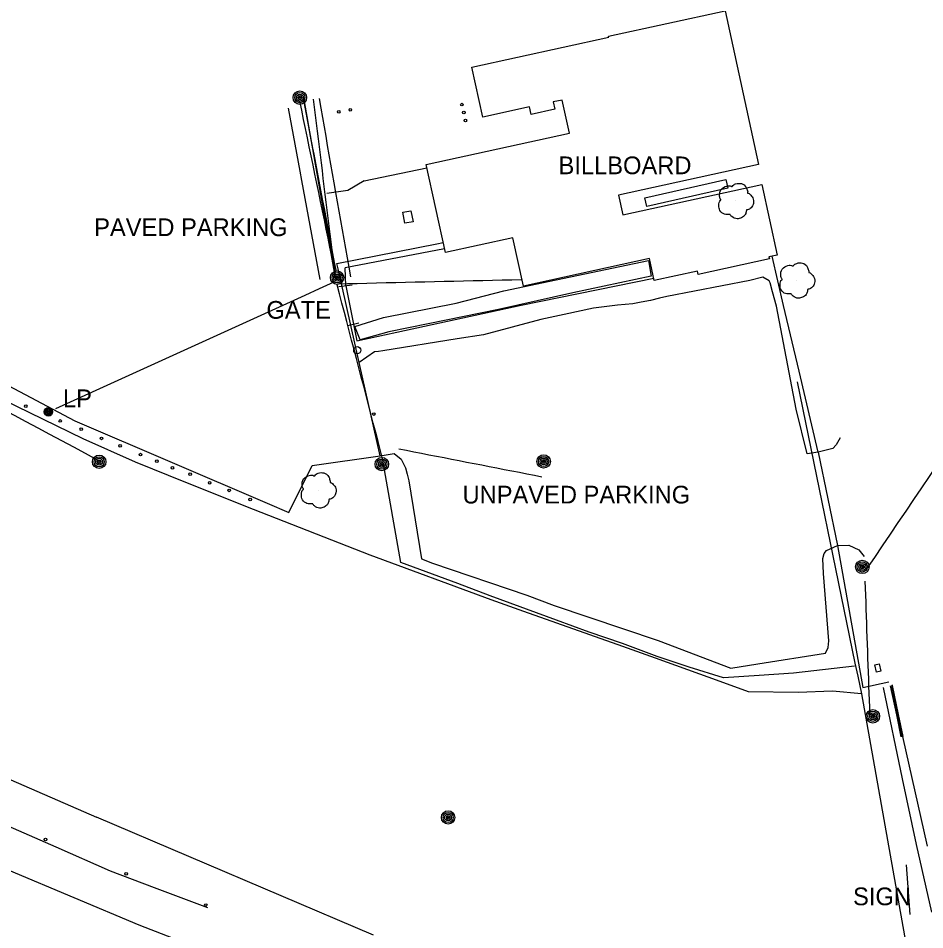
# Model space of a CAD drawing. Extents: x 368532 to 392481, y 10654822 to 10676899.
# Drawn here: x 384404.6 to 384660.6, y 10655107.9 to 10655365.1 of the extents above; entities that cross this region are included whole.
import ezdxf

# ---------------------------------------------------------------- set-up
doc = ezdxf.new("R2010")
doc.units = 0
for name, color, linetype in [('p_Catenary', 7, 'Continuous'), ('p_drainage conc drain', 7, 'Continuous'), ('p_dtm retaining wall', 7, 'Continuous'), ('p_dtm sidewalk', 7, 'Continuous'), ('p_railroad rr control', 7, 'Continuous'), ('p_road - paved curb', 7, 'Continuous'), ('p_road general road feature', 7, 'Continuous'), ('p_road guard rails', 7, 'Continuous'), ('p_structure billboard', 7, 'Continuous'), ('p_structure building', 7, 'Continuous'), ('p_structure fence', 7, 'Continuous'), ('p_structure sign', 7, 'Continuous'), ('p_structure unidentified', 7, 'Continuous'), ('p_utility general pole', 7, 'Continuous'), ('p_utility guy anchor', 7, 'Continuous'), ('p_veg tree', 7, 'Continuous')]:
    doc.layers.add(name, color=color, linetype=linetype)

msp = doc.modelspace()

# ---------------------------------------------------------------- linework, layer by layer
at = {"layer": 'p_Catenary'}
for points in [[(384494.23, 10655292.73), (384493.7, 10655295.31), (384493.17, 10655297.88), (384492.64, 10655300.46), (384492.11, 10655303.04), (384491.58, 10655305.61), (384491.05, 10655308.19), (384490.51, 10655310.77), (384489.98, 10655313.34), (384489.45, 10655315.92), (384488.92, 10655318.49), (384488.39, 10655321.07), (384487.86, 10655323.65), (384487.33, 10655326.22), (384486.8, 10655328.8), (384486.27, 10655331.37), (384485.74, 10655333.95), (384485.21, 10655336.53), (384484.68, 10655339.1), (384484.15, 10655341.68)], [(384494.44, 10655293.58), (384493.95, 10655296.13), (384493.47, 10655298.68), (384492.98, 10655301.24), (384492.5, 10655303.79), (384492.01, 10655306.34), (384491.53, 10655308.89), (384491.05, 10655311.44), (384490.56, 10655313.99), (384490.08, 10655316.54), (384489.59, 10655319.09), (384489.11, 10655321.64), (384488.62, 10655324.19), (384488.14, 10655326.74), (384487.66, 10655329.29), (384487.17, 10655331.84), (384486.69, 10655334.4), (384486.2, 10655336.95), (384485.72, 10655339.5), (384485.23, 10655342.05)], [(384494.17, 10655291.75), (384493.7, 10655294.43), (384493.23, 10655297.11), (384492.76, 10655299.79), (384492.29, 10655302.47), (384491.82, 10655305.15), (384491.35, 10655307.83), (384490.88, 10655310.51), (384490.41, 10655313.19), (384489.94, 10655315.87), (384489.47, 10655318.55), (384489, 10655321.23), (384488.53, 10655323.91), (384488.07, 10655326.59), (384487.6, 10655329.27), (384487.13, 10655331.95), (384486.66, 10655334.63), (384486.19, 10655337.31), (384485.72, 10655339.99), (384485.25, 10655342.67)], [(384494.19, 10655294.21), (384493.72, 10655296.73), (384493.25, 10655299.24), (384492.78, 10655301.76), (384492.31, 10655304.27), (384491.85, 10655306.79), (384491.38, 10655309.3), (384490.91, 10655311.81), (384490.44, 10655314.33), (384489.97, 10655316.84), (384489.5, 10655319.36), (384489.03, 10655321.87), (384488.56, 10655324.39), (384488.1, 10655326.9), (384487.63, 10655329.42), (384487.16, 10655331.93), (384486.69, 10655334.45), (384486.22, 10655336.96), (384485.75, 10655339.48), (384485.28, 10655341.99)], [(384487.93, 10655342.21), (384488.21, 10655339.97), (384488.48, 10655337.74), (384488.76, 10655335.5), (384489.03, 10655333.26), (384489.3, 10655331.03), (384489.58, 10655328.79), (384489.85, 10655326.56), (384490.12, 10655324.32), (384490.4, 10655322.08), (384490.67, 10655319.85), (384490.94, 10655317.61), (384491.22, 10655315.37), (384491.49, 10655313.14), (384491.76, 10655310.9), (384492.04, 10655308.67), (384492.31, 10655306.43), (384492.59, 10655304.19), (384492.86, 10655301.96), (384493.13, 10655299.72)], [(384498.49, 10655292.16), (384498.03, 10655294.8), (384497.56, 10655297.45), (384497.1, 10655300.09), (384496.63, 10655302.73), (384496.17, 10655305.38), (384495.71, 10655308.02), (384495.24, 10655310.66), (384494.78, 10655313.31), (384494.31, 10655315.95), (384493.85, 10655318.59), (384493.38, 10655321.24), (384492.92, 10655323.88), (384492.46, 10655326.53), (384491.99, 10655329.17), (384491.53, 10655331.81), (384491.06, 10655334.46), (384490.6, 10655337.1), (384490.13, 10655339.74), (384489.67, 10655342.39)], [(384489.89, 10655291.38), (384489.41, 10655293.92), (384488.94, 10655296.46), (384488.47, 10655299), (384488, 10655301.55), (384487.52, 10655304.09), (384487.05, 10655306.63), (384486.58, 10655309.17), (384486.11, 10655311.72), (384485.63, 10655314.26), (384485.16, 10655316.8), (384484.69, 10655319.34), (384484.22, 10655321.89), (384483.74, 10655324.43), (384483.27, 10655326.97), (384482.8, 10655329.51), (384482.33, 10655332.06), (384481.85, 10655334.6), (384481.38, 10655337.14), (384480.91, 10655339.68)], [(384415.26, 10655254.95), (384419.4, 10655256.84), (384423.53, 10655258.72), (384427.67, 10655260.6), (384431.81, 10655262.49), (384435.95, 10655264.37), (384440.08, 10655266.25), (384444.22, 10655268.14), (384448.36, 10655270.02), (384452.5, 10655271.91), (384456.63, 10655273.79), (384460.77, 10655275.67), (384464.91, 10655277.56), (384469.05, 10655279.44), (384473.18, 10655281.32), (384477.32, 10655283.21), (384481.46, 10655285.09), (384485.6, 10655286.97), (384489.73, 10655288.86), (384493.87, 10655290.74)], [(384507.61, 10655240.4), (384506.93, 10655243.01), (384506.25, 10655245.61), (384505.57, 10655248.21), (384504.88, 10655250.82), (384504.2, 10655253.42), (384503.52, 10655256.03), (384502.84, 10655258.63), (384502.16, 10655261.24), (384501.48, 10655263.84), (384500.8, 10655266.44), (384500.12, 10655269.05), (384499.43, 10655271.65), (384498.75, 10655274.26), (384498.07, 10655276.86), (384497.39, 10655279.47), (384496.71, 10655282.07), (384496.03, 10655284.67), (384495.35, 10655287.28), (384494.67, 10655289.88)], [(384494.89, 10655290.14), (384497.62, 10655290.2), (384500.34, 10655290.27), (384503.07, 10655290.33), (384505.8, 10655290.4), (384508.52, 10655290.47), (384511.25, 10655290.53), (384513.98, 10655290.6), (384516.7, 10655290.66), (384519.43, 10655290.73), (384522.16, 10655290.79), (384524.89, 10655290.86), (384527.61, 10655290.92), (384530.34, 10655290.99), (384533.07, 10655291.05), (384535.79, 10655291.12), (384538.52, 10655291.18), (384541.25, 10655291.25), (384543.97, 10655291.31), (384546.7, 10655291.38)], [(384363.3, 10655274.59), (384366.64, 10655272.79), (384369.99, 10655271), (384373.34, 10655269.21), (384376.68, 10655267.41), (384380.03, 10655265.62), (384383.37, 10655263.83), (384386.72, 10655262.04), (384390.07, 10655260.24), (384393.41, 10655258.45), (384396.76, 10655256.66), (384400.11, 10655254.86), (384403.45, 10655253.07), (384406.8, 10655251.28), (384410.15, 10655249.49), (384413.49, 10655247.69), (384416.84, 10655245.9), (384420.19, 10655244.11), (384423.53, 10655242.32), (384426.88, 10655240.52)], [(384644.27, 10655209.69), (384646.48, 10655212.96), (384648.69, 10655216.22), (384650.9, 10655219.49), (384653.1, 10655222.75), (384655.31, 10655226.02), (384657.52, 10655229.28), (384659.73, 10655232.55), (384661.93, 10655235.81), (384664.14, 10655239.08), (384666.35, 10655242.34), (384668.56, 10655245.6), (384670.77, 10655248.87), (384672.97, 10655252.13), (384675.18, 10655255.4), (384677.39, 10655258.66), (384679.6, 10655261.93), (384681.8, 10655265.19), (384684.01, 10655268.46), (384686.22, 10655271.72)], [(384512.09, 10655243.58), (384514.22, 10655243.17), (384516.35, 10655242.75), (384518.47, 10655242.34), (384520.6, 10655241.93), (384522.73, 10655241.51), (384524.85, 10655241.1), (384526.98, 10655240.69), (384529.11, 10655240.27), (384531.23, 10655239.86), (384533.36, 10655239.45), (384535.49, 10655239.03), (384537.61, 10655238.62), (384539.74, 10655238.2), (384541.87, 10655237.79), (384543.99, 10655237.38), (384546.12, 10655236.96), (384548.25, 10655236.55), (384550.37, 10655236.14), (384552.5, 10655235.72)], [(384645.11, 10655168.75), (384645.04, 10655170.73), (384644.97, 10655172.7), (384644.9, 10655174.68), (384644.83, 10655176.65), (384644.76, 10655178.62), (384644.7, 10655180.6), (384644.63, 10655182.57), (384644.56, 10655184.54), (384644.49, 10655186.52), (384644.42, 10655188.49), (384644.35, 10655190.47), (384644.28, 10655192.44), (384644.22, 10655194.41), (384644.15, 10655196.39), (384644.08, 10655198.36), (384644.01, 10655200.33), (384643.94, 10655202.31), (384643.87, 10655204.28), (384643.81, 10655206.26)]]:
    msp.add_lwpolyline(points, dxfattribs=at)
at = {"layer": 'p_drainage conc drain'}
for p, q in [((384556.47, 10655291.24), (384582.63, 10655296.76)), ((384582.63, 10655296.76), (384583.3, 10655292.31)), ((384583.3, 10655292.31), (384561.23, 10655287.63)), ((384541.75, 10655288.13), (384556.47, 10655291.24)), ((384528.25, 10655284.65), (384541.75, 10655288.13)), ((384561.23, 10655287.63), (384540.22, 10655282.94)), ((384507.79, 10655280.67), (384528.25, 10655284.65)), ((384540.22, 10655282.94), (384520.41, 10655278.81)), ((384499.69, 10655278.14), (384507.79, 10655280.67)), ((384520.41, 10655278.81), (384509.22, 10655276.61)), ((384501.18, 10655274.32), (384499.69, 10655278.14)), ((384509.22, 10655276.61), (384501.18, 10655274.32))]:
    msp.add_line(p, q, dxfattribs=at)
at = {"layer": 'p_dtm retaining wall'}
for p, q in [((384401.69, 10655137.22), (384415.19, 10655131.26)), ((384415.19, 10655131.26), (384430.57, 10655124.47)), ((384430.57, 10655124.47), (384442.96, 10655119.8)), ((384442.96, 10655119.8), (384458.1, 10655114.17))]:
    msp.add_line(p, q, dxfattribs=at)
at = {"layer": 'p_dtm sidewalk'}
for p, q in [((384620.75, 10655284.03), (384617.55, 10655297.95)), ((384625.11, 10655265.51), (384620.75, 10655284.03)), ((384630.47, 10655242.63), (384625.11, 10655265.51)), ((384635.99, 10655216.33), (384643.07, 10655176.27)), ((384643.07, 10655176.27), (384650.46, 10655177.86))]:
    msp.add_line(p, q, dxfattribs=at)
at = {"layer": 'p_railroad rr control'}
msp.add_lwpolyline([(384656.28, 10655038.63), (384603.32, 10655053.23), (384558.75, 10655066.78), (384516.47, 10655080.43), (384472.46, 10655096.15), (384438.72, 10655109.19), (384402.05, 10655124.57), (384373.44, 10655137.78), (384355.27, 10655146.48), (384340.73, 10655154.01), (384320.28, 10655165.93), (384305.44, 10655175.15), (384289.4, 10655185.65), (384274.4, 10655196.45), (384257.87, 10655208.93), (384244.5, 10655220.08), (384233.09, 10655230.18), (384222.46, 10655240.03), (384207.39, 10655254.55), (384195.28, 10655267.14), (384186.39, 10655277.04)], dxfattribs=at)
at = {"layer": 'p_road - paved curb'}
for p, q in [((384650.86, 10655176.71), (384652.57, 10655168.54)), ((384651.2, 10655176.78), (384652.91, 10655168.61)), ((384651.35, 10655176.81), (384653.06, 10655168.64)), ((384651.36, 10655176.95), (384651.38, 10655176.86)), ((384652.57, 10655168.54), (384653.87, 10655162.29)), ((384652.91, 10655168.61), (384654.21, 10655162.36)), ((384653.06, 10655168.64), (384654.36, 10655162.39)), ((384661.4, 10655131.51), (384654.36, 10655162.39))]:
    msp.add_line(p, q, dxfattribs=at)
at = {"layer": 'p_road general road feature'}
for p, q in [((384494.61, 10655295.9), (384522.85, 10655301.44)), ((384522.85, 10655301.44), (384524.6, 10655301.81)), ((384494.99, 10655294.34), (384494.61, 10655295.9)), ((384500.9, 10655267.98), (384494.99, 10655294.34)), ((384614.85, 10655292.04), (384611.2, 10655291.11)), ((384616.64, 10655290.99), (384614.85, 10655292.04)), ((384611.2, 10655291.11), (384587.75, 10655286.57)), ((384616.98, 10655290.42), (384616.64, 10655290.99)), ((384617.6, 10655287.89), (384616.98, 10655290.42)), ((384587.75, 10655286.57), (384585.72, 10655286.09)), ((384618.76, 10655283.84), (384617.6, 10655287.89)), ((384573.82, 10655284.13), (384567.03, 10655283.31)), ((384578.19, 10655284.49), (384573.82, 10655284.13)), ((384580.5, 10655284.92), (384578.19, 10655284.49)), ((384583.19, 10655285.41), (384580.5, 10655284.92)), ((384585.72, 10655286.09), (384583.19, 10655285.41)), ((384558.77, 10655281.45), (384552.16, 10655280.09)), ((384567.03, 10655283.31), (384558.77, 10655281.45)), ((384624.26, 10655254.78), (384618.76, 10655283.84)), ((384552.16, 10655280.09), (384536.02, 10655275.72)), ((384528.56, 10655274.65), (384507.58, 10655271.23)), ((384536.02, 10655275.72), (384528.56, 10655274.65)), ((384383.19, 10655271.2), (384420.62, 10655251.46)), ((384506.32, 10655271.04), (384505.19, 10655270.94)), ((384507.58, 10655271.23), (384506.32, 10655271.04)), ((384505.19, 10655270.94), (384500.9, 10655267.98)), ((384505.19, 10655270.94), (384505.19, 10655270.94)), ((384506.8, 10655241.61), (384500.9, 10655267.98)), ((384627.39, 10655242.17), (384624.26, 10655254.78)), ((384420.62, 10655251.46), (384474.91, 10655228.26)), ((384636.66, 10655246.69), (384635.59, 10655244.73)), ((384634.63, 10655243.63), (384630.47, 10655242.63)), ((384635.59, 10655244.73), (384634.63, 10655243.63)), ((384487.59, 10655238.88), (384506.8, 10655241.61)), ((384506.8, 10655241.61), (384510.77, 10655242.26)), ((384510.77, 10655242.26), (384512.73, 10655240.67)), ((384512.73, 10655240.67), (384513.99, 10655238.21)), ((384630.47, 10655242.63), (384627.39, 10655242.17)), ((384630.47, 10655242.63), (384635.99, 10655216.33)), ((384481.07, 10655225.58), (384487.59, 10655238.88)), ((384513.99, 10655238.21), (384514.42, 10655236.42)), ((384514.42, 10655236.42), (384514.88, 10655234.59)), ((384514.88, 10655234.59), (384518.44, 10655212.59)), ((384474.91, 10655228.26), (384481.07, 10655225.58)), ((384632.21, 10655214.03), (384632.84, 10655214.9)), ((384632.84, 10655214.9), (384635.99, 10655216.33)), ((384635.99, 10655216.33), (384639.11, 10655216.43)), ((384639.11, 10655216.43), (384641.95, 10655215.11)), ((384641.95, 10655215.11), (384643.52, 10655213.22)), ((384518.44, 10655212.59), (384521.58, 10655211.32)), ((384631.82, 10655212.63), (384632.21, 10655214.03)), ((384632.03, 10655208.45), (384631.82, 10655212.63)), ((384521.58, 10655211.32), (384548.26, 10655202.33)), ((384633.46, 10655189.4), (384632.03, 10655208.45)), ((384548.26, 10655202.33), (384555.95, 10655199.33)), ((384555.95, 10655199.33), (384585.3, 10655189.48)), ((384585.3, 10655189.48), (384605.79, 10655181.66)), ((384633.34, 10655187.5), (384633.46, 10655189.4)), ((384632.59, 10655185.91), (384633.34, 10655187.5)), ((384613.44, 10655182.89), (384632.59, 10655185.91)), ((384605.79, 10655181.66), (384613.44, 10655182.89))]:
    msp.add_line(p, q, dxfattribs=at)
at = {"layer": 'p_road guard rails'}
for p, q in [((384648.85, 10655176.21), (384654.23, 10655150.46)), ((384654.23, 10655150.46), (384658.12, 10655131.9)), ((384658.12, 10655131.9), (384662.54, 10655112.81))]:
    msp.add_line(p, q, dxfattribs=at)
at = {"layer": 'p_structure billboard'}
msp.add_lwpolyline([(384604.94, 10655317.15), (384582.14, 10655311.96), (384581.59, 10655314.36), (384604.4, 10655319.55)], close=True, dxfattribs=at)
at = {"layer": 'p_structure building'}
msp.add_lwpolyline([(384604.19, 10655367.19), (384613.66, 10655323.82), (384574.11, 10655315.19), (384575.34, 10655309.57), (384614.58, 10655318.14), (384618.92, 10655298.25), (384616.6, 10655297.74), (384616.72, 10655297.18), (384596.61, 10655292.79), (384596.41, 10655293.7), (384584.22, 10655291.04), (384582.86, 10655297.26), (384547.27, 10655289.49), (384544.3, 10655303.11), (384525.22, 10655298.95), (384519.79, 10655323.81), (384560.25, 10655332.65), (384558.21, 10655342), (384555.67, 10655341.45), (384556.12, 10655339.39), (384549.41, 10655337.93), (384548.95, 10655340.05), (384535.78, 10655337.18), (384532.7, 10655351.29), (384571.34, 10655359.72), (384571.28, 10655360)], close=True, dxfattribs=at)
at = {"layer": 'p_structure fence'}
for p, q in [((384502.3, 10655319.19), (384520, 10655322.86)), ((384502.3, 10655319.19), (384497.69, 10655316.46)), ((384497.69, 10655316.46), (384491.73, 10655315.63)), ((384524.99, 10655300.01), (384496.93, 10655294.69)), ((384497.08, 10655289.55), (384496.93, 10655294.69)), ((384546.63, 10655284.11), (384584.07, 10655291.7)), ((384498.91, 10655289.79), (384495.16, 10655289.33)), ((384497.08, 10655289.55), (384500.2, 10655274.02)), ((384519.3, 10655278.2), (384546.63, 10655284.11)), ((384500.75, 10655279.08), (384497.64, 10655278.26)), ((384500.2, 10655274.02), (384519.3, 10655278.2)), ((384624.53, 10655262.49), (384640.88, 10655183.07)), ((384422.92, 10655246.36), (384400.38, 10655257.39)), ((384437.72, 10655239.86), (384422.92, 10655246.36)), ((384451.91, 10655234.11), (384437.72, 10655239.86)), ((384512.67, 10655211.51), (384507.72, 10655239.25)), ((384471.07, 10655226.49), (384451.91, 10655234.11)), ((384503.96, 10655213.6), (384471.07, 10655226.49)), ((384538.13, 10655200.99), (384503.96, 10655213.6)), ((384528.7, 10655205.54), (384512.67, 10655211.51)), ((384537.83, 10655202.11), (384528.7, 10655205.54)), ((384556.59, 10655195.24), (384537.83, 10655202.11)), ((384547.39, 10655197.7), (384538.13, 10655200.99)), ((384575.31, 10655187.82), (384547.39, 10655197.7)), ((384565.83, 10655191.85), (384556.59, 10655195.24)), ((384575.24, 10655188.66), (384565.83, 10655191.85)), ((384585.03, 10655185.01), (384575.24, 10655188.66)), ((384584.57, 10655184.53), (384575.31, 10655187.82)), ((384602.85, 10655177.93), (384584.57, 10655184.53)), ((384594.02, 10655181.98), (384585.03, 10655185.01)), ((384603.73, 10655178.96), (384594.02, 10655181.98)), ((384640.77, 10655182.25), (384623.5, 10655180.31)), ((384640.88, 10655183.07), (384641.7, 10655179.45)), ((384613.82, 10655179.59), (384603.73, 10655178.96)), ((384623.5, 10655180.31), (384613.82, 10655179.59)), ((384641.7, 10655179.45), (384642.74, 10655174.42)), ((384610.79, 10655174.99), (384602.85, 10655177.93)), ((384624.83, 10655174.84), (384610.79, 10655174.99)), ((384634.5, 10655175.17), (384624.83, 10655174.84)), ((384642.74, 10655174.42), (384634.5, 10655175.17)), ((384642.74, 10655174.42), (384659.79, 10655078.88)), ((384369.79, 10655164.37), (384426.74, 10655139.62)), ((384504.96, 10655106.38), (384426.74, 10655139.62))]:
    msp.add_line(p, q, dxfattribs=at)
at = {"layer": 'p_structure sign'}
msp.add_lwpolyline([(384656.44, 10655112.18), (384655.47, 10655126.22)], dxfattribs=at)
at = {"layer": 'p_structure unidentified'}
for p, q in [((384513.19, 10655310.32), (384515.52, 10655310.76)), ((384513.78, 10655307.21), (384513.19, 10655310.32)), ((384515.52, 10655310.76), (384516.11, 10655307.65)), ((384516.11, 10655307.65), (384513.78, 10655307.21)), ((384646.45, 10655182.62), (384647.7, 10655182.91)), ((384646.92, 10655180.57), (384646.45, 10655182.62)), ((384647.7, 10655182.91), (384648.16, 10655180.86)), ((384648.16, 10655180.86), (384646.92, 10655180.57))]:
    msp.add_line(p, q, dxfattribs=at)
for centre in [(384529.91, 10655340.7), (384495.1, 10655338.68), (384498.39, 10655339.24), (384530.43, 10655338.49), (384530.88, 10655336.2), (384406.72, 10655255.65), (384505, 10655253.4), (384416.5, 10655251.44), (384422.42, 10655249.14), (384428.13, 10655246.53), (384433.36, 10655244.41), (384439.13, 10655241.95), (384443.78, 10655240.12), (384448.14, 10655238.21), (384453.16, 10655236.41), (384458.67, 10655233.97), (384464.2, 10655231.87), (384470.09, 10655229.3), (384412.31, 10655133.33), (384435.12, 10655123.64), (384457.55, 10655114.86)]:
    msp.add_circle(centre, 0.375, dxfattribs=at)
at = {"layer": 'p_utility general pole'}
for centre, radius in [((384484.13, 10655342.68), 1.9), ((384484.13, 10655342.68), 1.44), ((384484.13, 10655342.68), 0.973), ((384484.13, 10655342.68), 0.539), ((384484.13, 10655342.68), 0.192), ((384494.66, 10655291.88), 1.9), ((384494.66, 10655291.88), 1.44), ((384494.66, 10655291.88), 0.973), ((384494.66, 10655291.88), 0.539), ((384494.66, 10655291.88), 0.192), ((384413.13, 10655254.03), 1.19), ((384413.13, 10655254.03), 0.901), ((384413.13, 10655254.03), 0.608), ((384413.13, 10655254.03), 0.337), ((384413.13, 10655254.03), 0.12), ((384427.47, 10655239.93), 1.9), ((384427.47, 10655239.93), 1.44), ((384427.47, 10655239.93), 0.973), ((384427.47, 10655239.93), 0.539), ((384507.29, 10655239.27), 1.9), ((384507.29, 10655239.27), 1.44), ((384507.29, 10655239.27), 0.973), ((384552.97, 10655240.02), 1.9), ((384552.97, 10655240.02), 1.44), ((384552.97, 10655240.02), 0.973), ((384552.97, 10655240.02), 0.539), ((384552.97, 10655240.02), 0.192), ((384427.47, 10655239.93), 0.192), ((384507.29, 10655239.27), 0.539), ((384507.29, 10655239.27), 0.192), ((384642.95, 10655210.26), 1.9), ((384642.95, 10655210.26), 1.44), ((384642.95, 10655210.26), 0.973), ((384642.95, 10655210.26), 0.539), ((384642.95, 10655210.26), 0.192), ((384645.94, 10655168.12), 1.9), ((384645.94, 10655168.12), 1.44), ((384645.94, 10655168.12), 0.973), ((384645.94, 10655168.12), 0.539), ((384645.94, 10655168.12), 0.192), ((384526, 10655139.57), 1.9), ((384526, 10655139.57), 1.44), ((384526, 10655139.57), 0.973), ((384526, 10655139.57), 0.539), ((384526, 10655139.57), 0.192)]:
    msp.add_circle(centre, radius, dxfattribs=at)
at = {"layer": 'p_utility guy anchor'}
msp.add_circle((384500.34, 10655271.42), 1, dxfattribs=at)
at = {"layer": 'p_veg tree'}
for p, q in [((384607.16, 10655313.59), (384607.16, 10655313.59)), ((384624.44, 10655291.17), (384624.44, 10655291.17)), ((384489.29, 10655231.96), (384489.29, 10655231.96))]:
    msp.add_line(p, q, dxfattribs=at)
for points in [[(384605.57, 10655309.74), (384604.02, 10655309.8), (384602.77, 10655310.82), (384602.44, 10655312.29), (384602.58, 10655313.13), (384602.95, 10655313.73), (384603.05, 10655313.83), (384603, 10655313.93), (384602.65, 10655314.83), (384603.06, 10655316.71), (384604.68, 10655317.73), (384605.98, 10655317.6), (384606.11, 10655317.55), (384606.19, 10655317.64), (384607.19, 10655318.34), (384608.8, 10655318.41), (384610.13, 10655317.4), (384610.51, 10655316.38), (384610.56, 10655315.83), (384610.53, 10655315.72), (384610.64, 10655315.72), (384611.23, 10655315.4), (384612.03, 10655314.4), (384612.21, 10655312.84), (384611.53, 10655311.62), (384610.56, 10655311.03), (384610.3, 10655310.98), (384610.24, 10655310.93), (384610.23, 10655310.87), (384610.16, 10655310.42), (384609.8, 10655309.52), (384608.83, 10655308.78), (384607.6, 10655308.5), (384606.12, 10655309.1), (384605.55, 10655309.75)], [(384622.85, 10655287.32), (384621.3, 10655287.38), (384620.05, 10655288.4), (384619.72, 10655289.87), (384619.86, 10655290.71), (384620.23, 10655291.31), (384620.33, 10655291.41), (384620.27, 10655291.51), (384619.93, 10655292.4), (384620.34, 10655294.29), (384621.96, 10655295.31), (384623.25, 10655295.18), (384623.39, 10655295.13), (384623.47, 10655295.22), (384624.47, 10655295.92), (384626.08, 10655295.99), (384627.41, 10655294.97), (384627.79, 10655293.96), (384627.84, 10655293.41), (384627.81, 10655293.3), (384627.92, 10655293.3), (384628.51, 10655292.97), (384629.31, 10655291.98), (384629.49, 10655290.41), (384628.81, 10655289.2), (384627.83, 10655288.61), (384627.58, 10655288.56), (384627.52, 10655288.51), (384627.51, 10655288.45), (384627.44, 10655288), (384627.07, 10655287.1), (384626.11, 10655286.36), (384624.88, 10655286.08), (384623.4, 10655286.68), (384622.83, 10655287.33)], [(384487.7, 10655228.11), (384486.15, 10655228.17), (384484.9, 10655229.19), (384484.57, 10655230.66), (384484.71, 10655231.5), (384485.08, 10655232.1), (384485.18, 10655232.2), (384485.13, 10655232.3), (384484.78, 10655233.19), (384485.19, 10655235.08), (384486.81, 10655236.1), (384488.11, 10655235.97), (384488.24, 10655235.92), (384488.32, 10655236.01), (384489.32, 10655236.71), (384490.93, 10655236.78), (384492.26, 10655235.76), (384492.64, 10655234.75), (384492.69, 10655234.2), (384492.66, 10655234.09), (384492.77, 10655234.09), (384493.36, 10655233.76), (384494.16, 10655232.77), (384494.34, 10655231.2), (384493.66, 10655229.99), (384492.69, 10655229.4), (384492.43, 10655229.35), (384492.37, 10655229.3), (384492.36, 10655229.24), (384492.29, 10655228.79), (384491.93, 10655227.89), (384490.96, 10655227.15), (384489.73, 10655226.87), (384488.25, 10655227.47), (384487.68, 10655228.12)]]:
    msp.add_spline(points, degree=3, dxfattribs=at)

# ---------------------------------------------------------------- texts
at = {"layer": 'p_road general road feature'}
for s, p in [(' PAVED PARKING', (384424.2, 10655303.61)), (' UNPAVED PARKING', (384528.21, 10655228.16))]:
    msp.add_text(s, height=5, dxfattribs=at).set_placement(p)
at = {"layer": 'p_structure billboard'}
msp.add_text('BILLBOARD', height=5, dxfattribs=at).set_placement((384557.18, 10655321.07))
at = {"layer": 'p_structure fence'}
msp.add_text(' GATE', height=5, dxfattribs=at).set_placement((384472.84, 10655280.29))
at = {"layer": 'p_structure sign'}
msp.add_text(' SIGN', height=5, dxfattribs=at).set_placement((384638.49, 10655114.8))
at = {"layer": 'p_utility general pole'}
msp.add_text('LP', height=5, dxfattribs=at).set_placement((384417.25, 10655255.33))

doc.saveas('drawing.dxf')
